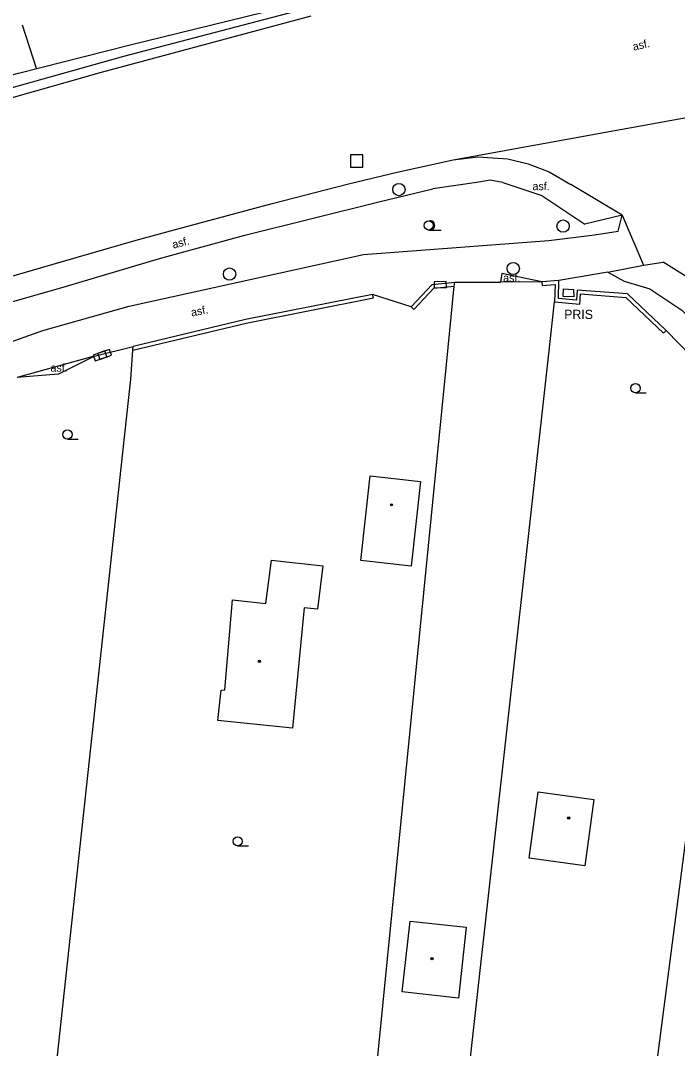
# Model space of a CAD drawing. Extents: x -595546 to -593986, y -1160845 to -1159202.
# Drawn here: x -594480.9 to -594427.5, y -1159467.8 to -1159384.3 of the extents above; entities that cross this region are included whole.
import ezdxf

# ---------------------------------------------------------------- set-up
doc = ezdxf.new("R2010")
doc.units = 0
for name, color, linetype in [('DOP - budovy nerozlisene - VP', 7, 'Continuous'), ('DOP - ploty', 7, 'Continuous'), ('Level 24', 7, 'Continuous'), ('Level 26', 7, 'Continuous'), ('Level 27', 7, 'Continuous'), ('Level 36', 7, 'Continuous'), ('Level 39', 7, 'Continuous'), ('silnoproud - povrch.  znaky a  RIS  skut. velikost', 7, 'Continuous'), ('Specificka linie pasportu komunikaci', 7, 'Continuous'), ('TM - chodniky - VP', 7, 'Continuous'), ('TM - horni hrana svahu', 7, 'Continuous'), ('TM - komunikace - VP', 7, 'Continuous'), ('TM - nezpevnene cesty a chodniky', 7, 'Continuous'), ('TM - plot drateny_ kovovy - VP', 7, 'Continuous'), ('TM - podezdivka plotu - VP', 7, 'Continuous'), ('TM - popis objektu', 7, 'Continuous'), ('TM - popis povrchu', 7, 'Continuous'), ('TM - rozhrani ploch obecne - VP', 7, 'Continuous'), ('TM - srafovani', 7, 'Continuous'), ('TM - svodidlo jednostranne - VP', 7, 'Continuous'), ('TM - vjezd na pozemek', 7, 'Continuous')]:
    doc.layers.add(name, color=color, linetype=linetype)

msp = doc.modelspace()

# ---------------------------------------------------------------- linework, layer by layer
at = {"layer": 'DOP - budovy nerozlisene - VP'}
for points in [[(-594453.25, -1159428.17), (-594452.5, -1159421.29)], [(-594452.5, -1159421.29), (-594448.41, -1159421.74)], [(-594448.41, -1159421.74), (-594449.16, -1159428.61)], [(-594460.96, -1159431.66), (-594460.5, -1159428.12)], [(-594460.5, -1159428.12), (-594456.34, -1159428.6)], [(-594456.34, -1159428.6), (-594456.76, -1159432.12)], [(-594449.16, -1159428.61), (-594453.25, -1159428.17)], [(-594464.3, -1159438.67), (-594463.66, -1159431.35)], [(-594463.66, -1159431.35), (-594460.96, -1159431.66)], [(-594457.85, -1159432.01), (-594458.81, -1159441.78)], [(-594456.76, -1159432.12), (-594457.85, -1159432.01)], [(-594464.86, -1159441.15), (-594464.6, -1159438.68)], [(-594464.6, -1159438.68), (-594464.3, -1159438.67)], [(-594458.81, -1159441.78), (-594464.86, -1159441.15)], [(-594439.58, -1159452.33), (-594438.85, -1159446.94)], [(-594438.85, -1159446.94), (-594434.32, -1159447.55)], [(-594434.32, -1159447.55), (-594435.05, -1159452.94)], [(-594435.05, -1159452.94), (-594439.58, -1159452.33)], [(-594449.88, -1159463.19), (-594449.25, -1159457.43)], [(-594449.25, -1159457.43), (-594444.7, -1159457.93)], [(-594444.7, -1159457.93), (-594445.33, -1159463.69)], [(-594445.33, -1159463.69), (-594449.88, -1159463.19)]]:
    msp.add_lwpolyline(points, dxfattribs=at)
at = {"layer": 'DOP - ploty'}
for points in [[(-594447.17, -1159493.79), (-594438.02, -1159411.61)], [(-594454.04, -1159490.22), (-594446.29, -1159412.25)], [(-594478.81, -1159477.09), (-594472.56, -1159419.38)], [(-594433.76, -1159504.1), (-594422.9, -1159420.36)]]:
    msp.add_lwpolyline(points, dxfattribs=at)
at = {"layer": 'Level 24'}
for points in [[(-594446.308, -1159405.503), (-594447.308, -1159405.522), (-594447.298, -1159406.022), (-594446.298, -1159406.002)], [(-594474.043, -1159411.145), (-594474.986, -1159411.476), (-594474.82, -1159411.948), (-594473.877, -1159411.616)], [(-594473.661, -1159411.026), (-594474.606, -1159411.354), (-594474.442, -1159411.826), (-594473.497, -1159411.499)]]:
    msp.add_lwpolyline(points, close=True, dxfattribs=at)
at = {"layer": 'Level 26'}
msp.add_lwpolyline([(-594454.08, -1159396.22), (-594453.08, -1159396.22), (-594453.08, -1159395.22), (-594454.08, -1159395.22)], close=True, dxfattribs=at)
at = {"layer": 'Level 27'}
for centre in [(-594450.16, -1159398.04), (-594436.83, -1159401.01), (-594463.91, -1159404.9), (-594440.88, -1159404.45)]:
    msp.add_circle(centre, 0.5, dxfattribs=at)
at = {"layer": 'Level 36'}
for p, q in [((-594447.74, -1159401.325), (-594446.74, -1159401.325)), ((-594430.95, -1159414.545), (-594430.075, -1159414.545)), ((-594477.07, -1159418.305), (-594476.195, -1159418.305)), ((-594463.25, -1159451.335), (-594462.375, -1159451.335))]:
    msp.add_line(p, q, dxfattribs=at)
for centre in [(-594447.74, -1159400.95), (-594430.95, -1159414.17), (-594477.07, -1159417.93), (-594463.25, -1159450.96)]:
    msp.add_circle(centre, 0.375, dxfattribs=at)
msp.add_arc((-594447.615, -1159400.95), 0.375, 260.40593, 99.59407, dxfattribs=at)
at = {"layer": 'Level 39'}
for centre, radius in [((-594450.76, -1159423.64), 0.09), ((-594450.76, -1159423.64), 0.0398), ((-594461.48, -1159436.35), 0.09), ((-594461.48, -1159436.35), 0.0398), ((-594436.37, -1159449.07), 0.09), ((-594436.37, -1159449.07), 0.0398), ((-594447.47, -1159460.49), 0.09), ((-594447.47, -1159460.49), 0.0398)]:
    msp.add_circle(centre, radius, dxfattribs=at)
at = {"layer": 'silnoproud - povrch.  znaky a  RIS  skut. velikost'}
msp.add_lwpolyline([(-594436.82, -1159406.73), (-594436.8, -1159406.11), (-594435.99, -1159406.16), (-594435.96, -1159406.75), (-594436.82, -1159406.73)], dxfattribs=at)
at = {"layer": 'Specificka linie pasportu komunikaci'}
msp.add_lwpolyline([(-594432.04, -1159400.11), (-594430.29, -1159404.19)], dxfattribs=at)
at = {"layer": 'TM - chodniky - VP'}
for points in [[(-594469.6, -1159403.64), (-594462.66, -1159401.75), (-594451.79, -1159399.04), (-594447.41, -1159397.98)], [(-594441.71, -1159397.46), (-594442.74, -1159397.29), (-594443.68, -1159397.44), (-594447.41, -1159397.98)], [(-594441.71, -1159397.46), (-594438.56, -1159398.53), (-594435.05, -1159400.84)], [(-594432.04, -1159400.11), (-594435.05, -1159400.84)], [(-594477.15, -1159405.88), (-594469.6, -1159403.64)], [(-594517.21, -1159419.72), (-594503.39, -1159414.33), (-594489.4, -1159409.38), (-594484.06, -1159407.85), (-594477.15, -1159405.88)]]:
    msp.add_lwpolyline(points, dxfattribs=at)
at = {"layer": 'TM - horni hrana svahu'}
msp.add_lwpolyline([(-594591.57, -1159431.7), (-594582.65, -1159427.96), (-594579.6, -1159426.65), (-594578.21, -1159426.05), (-594567.23, -1159421.34), (-594554.8, -1159416.16), (-594534.18, -1159407.72), (-594519.8, -1159401.98), (-594508.79, -1159397.56), (-594492.77, -1159392), (-594489.69, -1159391.06), (-594488.27, -1159390.62), (-594486.83, -1159390.18), (-594485.4, -1159389.74), (-594484.55, -1159389.48), (-594483.95, -1159389.33), (-594482.49, -1159388.96), (-594481.04, -1159388.59), (-594472.08, -1159386.31), (-594457.16, -1159382.65)], dxfattribs=at)
at = {"layer": 'TM - komunikace - VP'}
for points in [[(-594474.29, -1159388.51), (-594457.27, -1159383.94)], [(-594497.68, -1159395.66), (-594489.62, -1159393.01), (-594482.62, -1159390.86), (-594474.29, -1159388.51)], [(-594445.76, -1159395.63), (-594411.59, -1159389.42)], [(-594445.76, -1159395.63), (-594443.76, -1159395.38), (-594441.31, -1159395.56)], [(-594548.96, -1159430.48), (-594522.66, -1159419.72), (-594508.28, -1159414.15), (-594498.81, -1159410.62), (-594491.97, -1159408.31), (-594485.32, -1159406.21), (-594481.76, -1159405.14), (-594476.35, -1159403.56), (-594471.48, -1159402.14), (-594467.71, -1159401.11), (-594460.46, -1159399.16), (-594454.24, -1159397.58), (-594450.31, -1159396.64), (-594445.76, -1159395.63)], [(-594441.31, -1159395.56), (-594439.67, -1159395.94), (-594437.95, -1159396.61), (-594436.19, -1159397.64)], [(-594432.04, -1159400.11), (-594436.19, -1159397.64)], [(-594434.27, -1159401.72), (-594432.35, -1159401.42), (-594432.04, -1159400.11)], [(-594494.12, -1159415.28), (-594490.24, -1159413.45), (-594479.06, -1159409.49), (-594472.05, -1159407.51), (-594453.02, -1159403.32), (-594437.99, -1159402.18)], [(-594437.99, -1159402.18), (-594434.27, -1159401.72)], [(-594433.2, -1159404.74), (-594430.29, -1159404.19)], [(-594430.29, -1159404.19), (-594428.71, -1159403.94)], [(-594419.85, -1159409.55), (-594421.82, -1159411.35), (-594423.87, -1159406.98), (-594428.71, -1159403.94)], [(-594433.2, -1159404.74), (-594437.16, -1159405.42)]]:
    msp.add_lwpolyline(points, dxfattribs=at)
at = {"layer": 'TM - nezpevnene cesty a chodniky'}
msp.add_lwpolyline([(-594433.2, -1159404.74), (-594431.86, -1159405.48), (-594429.78, -1159406.09), (-594427.19, -1159407.84), (-594424.96, -1159409.97), (-594419.27, -1159415.55), (-594418.85, -1159418.56)], dxfattribs=at)
at = {"layer": 'TM - plot drateny_ kovovy - VP'}
for points in [[(-594438.56, -1159405.54), (-594438.53, -1159405.84), (-594437.47, -1159405.75), (-594437.52, -1159407.16)], [(-594448.94, -1159407.77), (-594447.33, -1159406.04), (-594445.66, -1159405.88)], [(-594446.29, -1159412.25), (-594445.66, -1159405.88)], [(-594445.63, -1159405.57), (-594441.9, -1159405.56)], [(-594471.76, -1159411.09), (-594462.56, -1159408.89), (-594452.23, -1159406.84)], [(-594438.02, -1159411.61), (-594437.52, -1159407.16)], [(-594437.52, -1159407.16), (-594435.46, -1159407.35), (-594435.41, -1159406.52), (-594431.74, -1159406.8), (-594428.67, -1159409.71), (-594428.46, -1159409.49)], [(-594474.89, -1159411.56), (-594471.74, -1159410.78)], [(-594471.92, -1159413.44), (-594471.76, -1159411.09)], [(-594477.82, -1159413.04), (-594474.89, -1159411.56)], [(-594472.56, -1159419.38), (-594471.92, -1159413.44)]]:
    msp.add_lwpolyline(points, dxfattribs=at)
at = {"layer": 'TM - podezdivka plotu - VP'}
for points in [[(-594437.16, -1159405.42), (-594438.56, -1159405.54)], [(-594428.46, -1159409.49), (-594431.61, -1159406.51), (-594435.69, -1159406.2), (-594435.74, -1159407.02), (-594437.21, -1159406.89), (-594437.16, -1159405.42)], [(-594449.16, -1159407.57), (-594447.47, -1159405.75), (-594445.63, -1159405.57)], [(-594445.66, -1159405.88), (-594445.63, -1159405.57)], [(-594452.29, -1159406.55), (-594462.62, -1159408.6), (-594471.74, -1159410.78)], [(-594452.23, -1159406.84), (-594452.29, -1159406.55)], [(-594449.16, -1159407.57), (-594448.94, -1159407.77)], [(-594471.76, -1159411.09), (-594471.74, -1159410.78)]]:
    msp.add_lwpolyline(points, dxfattribs=at)
at = {"layer": 'TM - rozhrani ploch obecne - VP'}
for points in [[(-594438.56, -1159405.54), (-594441.81, -1159404.86), (-594441.9, -1159405.56)], [(-594474.89, -1159411.56), (-594481.15, -1159413.3)]]:
    msp.add_lwpolyline(points, dxfattribs=at)
at = {"layer": 'TM - srafovani'}
msp.add_lwpolyline([(-594479.58, -1159388.22), (-594480.71, -1159384.7)], dxfattribs=at)
at = {"layer": 'TM - svodidlo jednostranne - VP'}
msp.add_lwpolyline([(-594521.92, -1159403.63), (-594514.1, -1159400.48), (-594502.96, -1159396.74), (-594484.06, -1159390.45), (-594472.49, -1159387.22), (-594457.6, -1159383.32)], dxfattribs=at)
at = {"layer": 'TM - vjezd na pozemek'}
for points in [[(-594438.56, -1159405.54), (-594441.9, -1159405.56)], [(-594449.16, -1159407.57), (-594452.29, -1159406.55)], [(-594426.41, -1159411.6), (-594428.46, -1159409.49)], [(-594477.82, -1159413.04), (-594481.15, -1159413.3)]]:
    msp.add_lwpolyline(points, dxfattribs=at)

# ---------------------------------------------------------------- texts
at = {"layer": 'TM - popis objektu'}
msp.add_text('PRIS', height=0.75, dxfattribs=at).set_placement((-594436.74, -1159408.55))
msp.add_text('PRIS', height=0.75, dxfattribs=at).set_placement((-594436.74, -1159408.55))
at = {"layer": 'TM - popis povrchu'}
for rotation, p in [(13.14634, (-594431.1, -1159386.77)), (14.48432, (-594468.47, -1159402.84)), (10.64606, (-594466.98, -1159408.35))]:
    msp.add_text('asf.', height=0.65, rotation=rotation, dxfattribs=at).set_placement(p)
for p in [(-594439.31, -1159398.09), (-594441.7, -1159405.53), (-594478.45, -1159412.83)]:
    msp.add_text('asf.', height=0.65, dxfattribs=at).set_placement(p)

doc.saveas('drawing.dxf')
